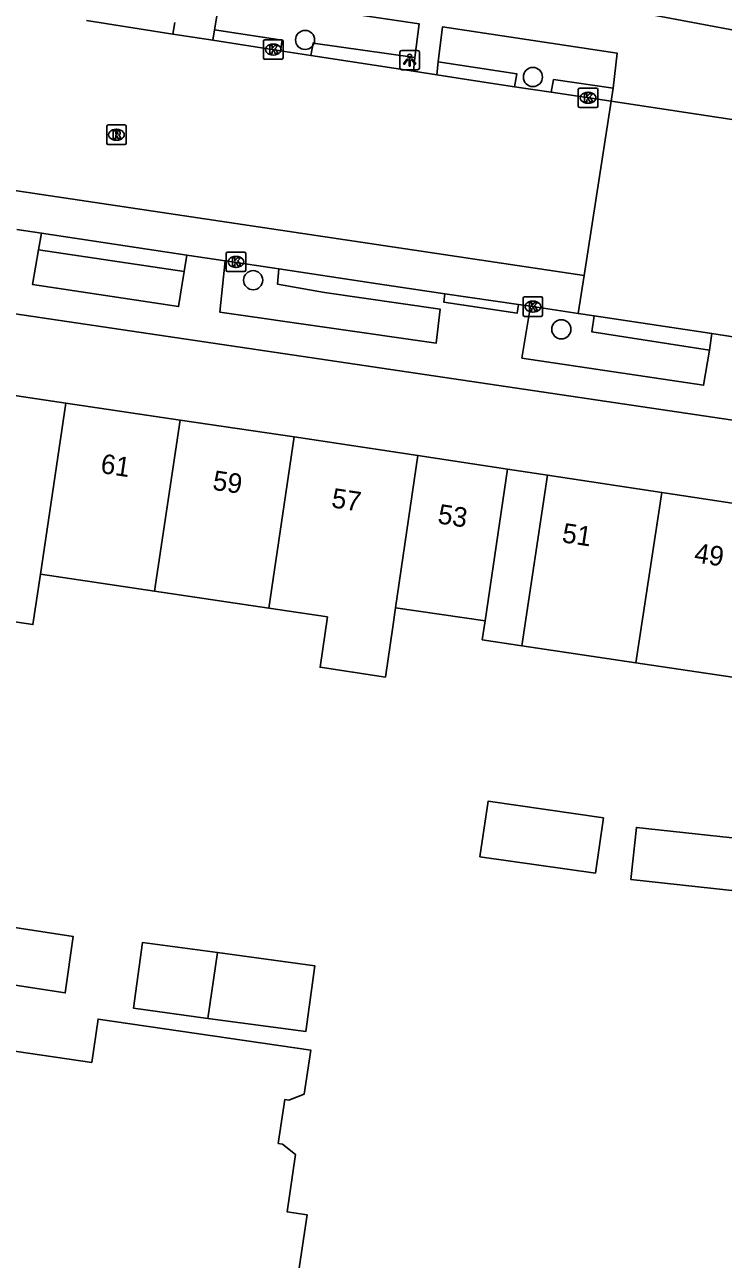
# Model space of a CAD drawing. Extents: x 163010 to 163853, y 382793 to 383982.
# Drawn here: x 163460.7 to 163496.4, y 383379.3 to 383442.4 of the extents above; entities that cross this region are included whole.
import ezdxf

# ---------------------------------------------------------------- set-up
doc = ezdxf.new("R2010")
doc.units = 0
for name, color, linetype in [('IMGEO_Boom', 7, 'Continuous'), ('IMGEO_Kolk', 7, 'Continuous'), ('IMGEO_Lichtpunt', 7, 'Continuous'), ('IMGEO_Pand', 7, 'Continuous'), ('IMGEO_Pand_nummerreeks', 7, 'Continuous'), ('IMGEO_Pand_overbouw', 7, 'Continuous'), ('IMGEO_Parkeervlak_gesloten', 7, 'Continuous'), ('IMGEO_Rijbaan_lokaal_gesloten', 7, 'Continuous'), ('IMGEO_Rijbaan_lokaal_open', 7, 'Continuous'), ('IMGEO_Rioolput', 7, 'Continuous'), ('IMGEO_Voetpad_open', 7, 'Continuous')]:
    doc.layers.add(name, color=color, linetype=linetype)

msp = doc.modelspace()

# ---------------------------------------------------------------- linework, layer by layer
at = {"layer": 'IMGEO_Boom'}
for centre in [(163475.048, 383441.581), (163486.69, 383439.686), (163472.393, 383429.301), (163488.142, 383426.79)]:
    msp.add_circle(centre, 0.489, dxfattribs=at)
at = {"layer": 'IMGEO_Kolk'}
for p, q in [((163472.923, 383440.665), (163472.923, 383441.517)), ((163472.998, 383441.591), (163473.85, 383441.591)), ((163473.411, 383441.371), (163473.436, 383441.371)), ((163473.924, 383441.517), (163473.924, 383440.665)), ((163473.85, 383440.591), (163472.998, 383440.591)), ((163473.434, 383440.811), (163473.409, 383440.811)), ((163489.01, 383438.198), (163489.01, 383439.05)), ((163489.085, 383439.124), (163489.937, 383439.124)), ((163489.498, 383438.904), (163489.523, 383438.904)), ((163490.011, 383439.05), (163490.011, 383438.198)), ((163489.937, 383438.124), (163489.085, 383438.124)), ((163489.521, 383438.344), (163489.496, 383438.344)), ((163471.014, 383429.812), (163471.014, 383430.664)), ((163471.089, 383430.738), (163471.941, 383430.738)), ((163471.502, 383430.518), (163471.527, 383430.518)), ((163472.015, 383430.664), (163472.015, 383429.812)), ((163471.525, 383429.958), (163471.5, 383429.958)), ((163471.941, 383429.738), (163471.089, 383429.738)), ((163486.187, 383427.525), (163486.187, 383428.377)), ((163486.262, 383428.451), (163487.114, 383428.451)), ((163486.675, 383428.231), (163486.7, 383428.231)), ((163487.188, 383428.377), (163487.188, 383427.525)), ((163487.114, 383427.451), (163486.262, 383427.451)), ((163486.698, 383427.671), (163486.673, 383427.671))]:
    msp.add_line(p, q, dxfattribs=at)
for points in [[(163472.923, 383440.665), (163472.923, 383441.517)], [(163472.998, 383441.591), (163473.85, 383441.591)], [(163473.244, 383441.291), (163473.367, 383441.291), (163473.367, 383441.14), (163473.497, 383441.291), (163473.661, 383441.291), (163473.515, 383441.14), (163473.668, 383440.891), (163473.516, 383440.891), (163473.431, 383441.055), (163473.367, 383440.988), (163473.367, 383440.891), (163473.244, 383440.891), (163473.244, 383441.291)], [(163473.924, 383441.517), (163473.924, 383440.665)], [(163473.85, 383440.591), (163472.998, 383440.591)], [(163489.01, 383438.198), (163489.01, 383439.05)], [(163489.085, 383439.124), (163489.937, 383439.124)], [(163489.331, 383438.824), (163489.454, 383438.824), (163489.454, 383438.673), (163489.584, 383438.824), (163489.748, 383438.824), (163489.602, 383438.673), (163489.755, 383438.424), (163489.603, 383438.424), (163489.518, 383438.588), (163489.454, 383438.521), (163489.454, 383438.424), (163489.331, 383438.424), (163489.331, 383438.824)], [(163490.011, 383439.05), (163490.011, 383438.198)], [(163489.937, 383438.124), (163489.085, 383438.124)], [(163471.014, 383429.812), (163471.014, 383430.664)], [(163471.089, 383430.738), (163471.941, 383430.738)], [(163472.015, 383430.664), (163472.015, 383429.812)], [(163471.335, 383430.438), (163471.458, 383430.438), (163471.458, 383430.287), (163471.588, 383430.438), (163471.752, 383430.438), (163471.606, 383430.287), (163471.759, 383430.038), (163471.607, 383430.038), (163471.522, 383430.202), (163471.458, 383430.135), (163471.458, 383430.038), (163471.335, 383430.038), (163471.335, 383430.438)], [(163471.941, 383429.738), (163471.089, 383429.738)], [(163486.187, 383427.525), (163486.187, 383428.377)], [(163486.262, 383428.451), (163487.114, 383428.451)], [(163486.508, 383428.151), (163486.631, 383428.151), (163486.631, 383428), (163486.761, 383428.151), (163486.925, 383428.151), (163486.779, 383428), (163486.932, 383427.751), (163486.78, 383427.751), (163486.695, 383427.915), (163486.631, 383427.848), (163486.631, 383427.751), (163486.508, 383427.751), (163486.508, 383428.151)], [(163487.188, 383428.377), (163487.188, 383427.525)], [(163487.114, 383427.451), (163486.262, 383427.451)]]:
    msp.add_lwpolyline(points, dxfattribs=at)
for centre, start, end in [((163473, 383441.515), 91.55205, 178.44795), ((163473, 383441.515), 91.55205, 178.44795), ((163473.848, 383441.515), 1.55205, 88.44795), ((163473.848, 383441.515), 1.55205, 88.44795), ((163473, 383440.667), 181.55205, 268.44795), ((163473, 383440.667), 181.55205, 268.44795), ((163473.848, 383440.667), 271.55205, 358.44795), ((163473.848, 383440.667), 271.55205, 358.44795), ((163489.087, 383439.048), 91.55205, 178.44795), ((163489.087, 383439.048), 91.55205, 178.44795), ((163489.935, 383439.048), 1.55205, 88.44795), ((163489.935, 383439.048), 1.55205, 88.44795), ((163489.087, 383438.2), 181.55205, 268.44795), ((163489.087, 383438.2), 181.55205, 268.44795), ((163489.935, 383438.2), 271.55205, 358.44795), ((163489.935, 383438.2), 271.55205, 358.44795), ((163471.091, 383430.662), 91.55205, 178.44795), ((163471.091, 383430.662), 91.55205, 178.44795), ((163471.939, 383430.662), 1.55205, 88.44795), ((163471.939, 383430.662), 1.55205, 88.44795), ((163471.091, 383429.814), 181.55205, 268.44795), ((163471.091, 383429.814), 181.55205, 268.44795), ((163471.939, 383429.814), 271.55205, 358.44795), ((163471.939, 383429.814), 271.55205, 358.44795), ((163486.264, 383428.375), 91.55205, 178.44795), ((163486.264, 383428.375), 91.55205, 178.44795), ((163487.112, 383428.375), 1.55205, 88.44795), ((163487.112, 383428.375), 1.55205, 88.44795), ((163486.264, 383427.527), 181.55205, 268.44795), ((163486.264, 383427.527), 181.55205, 268.44795), ((163487.112, 383427.527), 271.55205, 358.44795), ((163487.112, 383427.527), 271.55205, 358.44795)]:
    msp.add_arc(centre, 0.0765, start, end, dxfattribs=at)
for centre, major_axis, ratio, start_param, end_param in [((163473.41, 383441.091), (-0.387, 0.002), 0.722429, 4.712389, 7.853982), ((163473.435, 383441.091), (-0.39, 0.002), 0.717154, 1.570796, 4.712389), ((163489.497, 383438.624), (-0.387, 0.002), 0.722429, 4.712389, 7.853982), ((163489.522, 383438.624), (-0.39, 0.002), 0.717154, 1.570796, 4.712389), ((163471.501, 383430.238), (-0.387, 0.002), 0.722429, 4.712389, 7.853982), ((163471.526, 383430.238), (-0.39, 0.002), 0.717154, 1.570796, 4.712389), ((163486.674, 383427.951), (-0.387, 0.002), 0.722429, 4.712389, 7.853982), ((163486.699, 383427.951), (-0.39, 0.002), 0.717154, 1.570796, 4.712389)]:
    msp.add_ellipse(centre, major_axis=major_axis, ratio=ratio, start_param=start_param, end_param=end_param, dxfattribs=at)
at = {"layer": 'IMGEO_Lichtpunt'}
for p, q in [((163479.893, 383440.954), (163479.893, 383440.147)), ((163479.893, 383440.954), (163479.893, 383440.147)), ((163480.795, 383441.049), (163479.987, 383441.049)), ((163480.795, 383441.049), (163479.987, 383441.049)), ((163480.889, 383440.147), (163480.889, 383440.954)), ((163480.889, 383440.147), (163480.889, 383440.954)), ((163479.987, 383440.053), (163480.795, 383440.053)), ((163479.987, 383440.053), (163480.795, 383440.053))]:
    msp.add_line(p, q, dxfattribs=at)
for points in [[(163480.267, 383440.618), (163480.306, 383440.59), (163480.118, 383440.328), (163480.08, 383440.355), (163480.267, 383440.618)], [(163480.479, 383440.59), (163480.517, 383440.617), (163480.704, 383440.355), (163480.665, 383440.327), (163480.479, 383440.59)], [(163480.369, 383440.57), (163480.416, 383440.57), (163480.416, 383440.248), (163480.369, 383440.248), (163480.369, 383440.57)]]:
    msp.add_lwpolyline(points, dxfattribs=at)
msp.add_circle((163480.392, 383440.752), 0.0994, dxfattribs=at)
for centre, start, end in [((163479.987, 383440.954), 90, 180), ((163479.987, 383440.954), 90, 180), ((163480.795, 383440.954), 0, 90), ((163480.795, 383440.954), 0, 90), ((163479.987, 383440.147), 180, 270), ((163479.987, 383440.147), 180, 270), ((163480.795, 383440.147), 270, 0), ((163480.795, 383440.147), 270, 360)]:
    msp.add_arc(centre, 0.0946, start, end, dxfattribs=at)
at = {"layer": 'IMGEO_Pand'}
for points in [[(163456.99, 383423.89), (163462.826, 383423.022)], [(163461.524, 383414.268), (163462.826, 383423.022)], [(163462.826, 383423.022), (163468.662, 383422.154)], [(163467.36, 383413.4), (163468.662, 383422.154)], [(163468.662, 383422.154), (163474.498, 383421.286)], [(163474.498, 383421.286), (163473.197, 383412.531)], [(163473.197, 383412.531), (163476.187, 383412.086), (163475.812, 383409.513), (163479.156, 383409.016), (163479.533, 383411.588), (163479.675, 383412.56), (163480.816, 383420.346), (163474.498, 383421.286)], [(163487.441, 383419.332), (163485.386, 383419.643), (163484.247, 383411.892), (163484.104, 383410.92), (163486.122, 383410.618)], [(163486.122, 383410.618), (163487.441, 383419.332)], [(163487.441, 383419.332), (163493.275, 383418.449)], [(163491.956, 383409.744), (163493.275, 383418.449)], [(163493.275, 383418.449), (163499.127, 383417.564)], [(163461.524, 383414.268), (163461.142, 383411.696), (163458.384, 383412.107), (163458.765, 383414.678), (163455.689, 383415.136)], [(163467.36, 383413.4), (163461.524, 383414.268)], [(163473.197, 383412.531), (163467.36, 383413.4)], [(163491.956, 383409.744), (163486.122, 383410.618)], [(163497.81, 383408.867), (163491.956, 383409.744)], [(163483.983, 383399.825), (163484.398, 383402.67), (163490.295, 383401.81), (163489.884, 383398.998), (163483.983, 383399.825)], [(163491.689, 383398.669), (163491.976, 383401.33), (163499.869, 383400.477), (163499.58, 383397.806), (163499.365, 383397.839), (163491.689, 383398.669)], [(163458.442, 383393.539), (163462.795, 383392.867), (163463.203, 383395.751), (163458.871, 383396.42)], [(163470.08, 383391.569), (163466.287, 383392.085), (163466.744, 383395.451), (163470.58, 383394.93)], [(163474.564, 383377.557), (163475.146, 383381.531), (163474.125, 383381.681), (163474.554, 383384.613), (163473.895, 383385.144), (163473.678, 383385.176), (163474.005, 383387.412), (163474.222, 383387.38), (163475.006, 383387.699), (163475.335, 383389.945), (163464.471, 383391.535), (163464.146, 383389.317), (163427.899, 383394.623), (163426.786, 383387.018), (163424.279, 383387.385), (163420.967, 383364.763)], [(163470.58, 383394.93), (163475.541, 383394.255), (163475.084, 383390.889), (163470.08, 383391.569)], [(163470.58, 383394.93), (163470.08, 383391.569)]]:
    msp.add_lwpolyline(points, dxfattribs=at)
at = {"layer": 'IMGEO_Pand_overbouw'}
msp.add_lwpolyline([(163479.675, 383412.56), (163484.247, 383411.892), (163485.386, 383419.643), (163480.816, 383420.346)], close=True, dxfattribs=at)
at = {"layer": 'IMGEO_Parkeervlak_gesloten'}
for points in [[(163470.964, 383430.288), (163473.707, 383429.874)], [(163486.575, 383427.97), (163489.007, 383427.603)]]:
    msp.add_lwpolyline(points, dxfattribs=at)
at = {"layer": 'IMGEO_Rijbaan_lokaal_gesloten'}
for points in [[(163489.302, 383429.542), (163435.77, 383437.524), (163418.179, 383440.744), (163402.391, 383443.872)], [(163468.297, 383441.884), (163463.882, 383442.568)], [(163468.297, 383441.884), (163470.341, 383441.567)], [(163473.787, 383441.032), (163470.341, 383441.567)], [(163475.335, 383440.792), (163473.787, 383441.032)], [(163480.588, 383439.978), (163475.335, 383440.792)], [(163480.588, 383439.978), (163481.772, 383439.794)], [(163485.75, 383439.188), (163483.416, 383439.539), (163481.772, 383439.794)], [(163487.618, 383438.907), (163485.75, 383439.188)], [(163490.683, 383438.446), (163487.618, 383438.907)]]:
    msp.add_lwpolyline(points, dxfattribs=at)
at = {"layer": 'IMGEO_Rijbaan_lokaal_open'}
for points in [[(163489.302, 383429.542), (163490.683, 383438.446)], [(163490.683, 383438.446), (163500, 383437.046), (163506.678, 383436.042)], [(163489.007, 383427.603), (163489.302, 383429.542)], [(163489.007, 383427.603), (163489.821, 383427.48)], [(163489.821, 383427.48), (163495.834, 383426.573)], [(163497.033, 383426.393), (163495.834, 383426.573)]]:
    msp.add_lwpolyline(points, dxfattribs=at)
at = {"layer": 'IMGEO_Rioolput'}
for p, q in [((163464.909, 383436.31), (163464.909, 383437.162)), ((163464.984, 383437.236), (163465.836, 383437.236)), ((163465.397, 383437.016), (163465.422, 383437.016)), ((163465.91, 383437.162), (163465.91, 383436.31)), ((163465.836, 383436.236), (163464.984, 383436.236)), ((163465.42, 383436.456), (163465.395, 383436.456))]:
    msp.add_line(p, q, dxfattribs=at)
for points in [[(163464.909, 383436.31), (163464.909, 383437.162)], [(163464.984, 383437.236), (163465.836, 383437.236)], [(163465.498, 383436.934), (163465.246, 383436.936), (163465.246, 383436.536)], [(163465.424, 383436.855), (163465.37, 383436.855), (163465.37, 383436.774)], [(163465.91, 383437.162), (163465.91, 383436.31)], [(163465.836, 383436.236), (163464.984, 383436.236)], [(163465.246, 383436.536), (163465.37, 383436.536), (163465.37, 383436.698), (163465.381, 383436.698)], [(163465.37, 383436.774), (163465.422, 383436.774)], [(163465.428, 383436.669), (163465.499, 383436.536), (163465.639, 383436.536), (163465.574, 383436.662)]]:
    msp.add_lwpolyline(points, dxfattribs=at)
for centre, radius, start, end in [((163464.986, 383437.16), 0.0765, 91.55205, 178.44795), ((163464.986, 383437.16), 0.0765, 91.55205, 178.44795), ((163465.43, 383436.759), 0.0964, 77.00612, 93.18647), ((163465.444, 383436.816), 0.0378, 276.66336, 79.67722), ((163465.497, 383436.824), 0.109, 350.36119, 89.41601), ((163465.495, 383436.824), 0.112, 277.58423, 350.98172), ((163465.834, 383437.16), 0.0765, 1.55205, 88.44795), ((163465.834, 383437.16), 0.0765, 1.55205, 88.44795), ((163464.986, 383436.312), 0.0765, 181.55205, 268.44795), ((163464.986, 383436.312), 0.0765, 181.55205, 268.44795), ((163465.38, 383436.645), 0.0533, 26.02933, 88.69889), ((163465.406, 383436.963), 0.19, 274.7715, 282.96867), ((163465.479, 383436.609), 0.108, 29.51342, 73.79051), ((163465.834, 383436.312), 0.0765, 271.55205, 358.44795), ((163465.834, 383436.312), 0.0765, 271.55205, 358.44795)]:
    msp.add_arc(centre, radius, start, end, dxfattribs=at)
for centre, major_axis, ratio, start_param, end_param in [((163465.396, 383436.736), (-0.387, 0.002), 0.722429, 4.712389, 7.853982), ((163465.421, 383436.736), (-0.39, 0.002), 0.717154, 1.570796, 4.712389)]:
    msp.add_ellipse(centre, major_axis=major_axis, ratio=ratio, start_param=start_param, end_param=end_param, dxfattribs=at)
at = {"layer": 'IMGEO_Voetpad_open'}
for points in [[(163470.427, 383442.1), (163470.719, 383443.926), (163480.871, 383442.41), (163480.659, 383440.686)], [(163468.386, 383442.477), (163468.297, 383441.884)], [(163497.857, 383441.904), (163491.869, 383443.04)], [(163470.341, 383441.567), (163470.427, 383442.1)], [(163473.787, 383441.032), (163473.871, 383441.574), (163470.427, 383442.1)], [(163481.844, 383440.459), (163482.07, 383442.246), (163490.992, 383440.914), (163490.783, 383439.121)], [(163480.659, 383440.686), (163475.455, 383441.423), (163475.335, 383440.792)], [(163480.659, 383440.686), (163480.588, 383439.978)], [(163481.772, 383439.794), (163481.844, 383440.459)], [(163485.75, 383439.188), (163485.877, 383439.847), (163481.844, 383440.459)], [(163490.783, 383439.121), (163487.743, 383439.554), (163487.618, 383438.907)], [(163490.783, 383439.121), (163490.683, 383438.446)], [(163461.574, 383431.706), (163460.318, 383431.896)], [(163433.277, 383430.694), (163435.008, 383430.38), (163435.313, 383430.325), (163435.496, 383431.252), (163500, 383421.683), (163506.192, 383420.764)], [(163461.428, 383430.86), (163461.574, 383431.706)], [(163461.574, 383431.706), (163468.999, 383430.585)], [(163468.861, 383429.753), (163468.58, 383427.956), (163461.121, 383429.076), (163461.428, 383430.86)], [(163461.428, 383430.86), (163468.861, 383429.753)], [(163468.999, 383430.585), (163468.861, 383429.753)], [(163470.964, 383430.288), (163468.999, 383430.585)], [(163473.707, 383429.874), (163473.633, 383429.101), (163476.033, 383428.674), (163481.959, 383427.813), (163481.738, 383426.081), (163470.696, 383427.66), (163470.964, 383430.288)], [(163482.191, 383428.6), (163478.426, 383429.161), (163473.707, 383429.874)], [(163485.946, 383428.065), (163485.88, 383427.612), (163482.145, 383428.173), (163482.191, 383428.6)], [(163482.191, 383428.6), (163485.946, 383428.065)], [(163486.575, 383427.97), (163485.946, 383428.065)], [(163495.709, 383425.726), (163495.415, 383423.933), (163486.129, 383425.321), (163486.575, 383427.97)], [(163489.821, 383427.48), (163489.705, 383426.658), (163495.709, 383425.726)], [(163495.834, 383426.573), (163495.709, 383425.726)]]:
    msp.add_lwpolyline(points, dxfattribs=at)

# ---------------------------------------------------------------- texts
at = {"layer": 'IMGEO_Pand_nummerreeks'}
for s, rotation, p in [('61', 351.53944, (163464.557, 383419.448)), ('59', 351.53944, (163470.281, 383418.597)), ('57', 351.53741, (163476.357, 383417.693)), ('53', 351.25666, (163481.785, 383416.878)), ('51', 351.39678, (163488.135, 383415.91)), ('49', 351.39678, (163494.893, 383414.887))]:
    msp.add_text(s, height=1, rotation=rotation, dxfattribs=at).set_placement(p)

doc.saveas('drawing.dxf')
